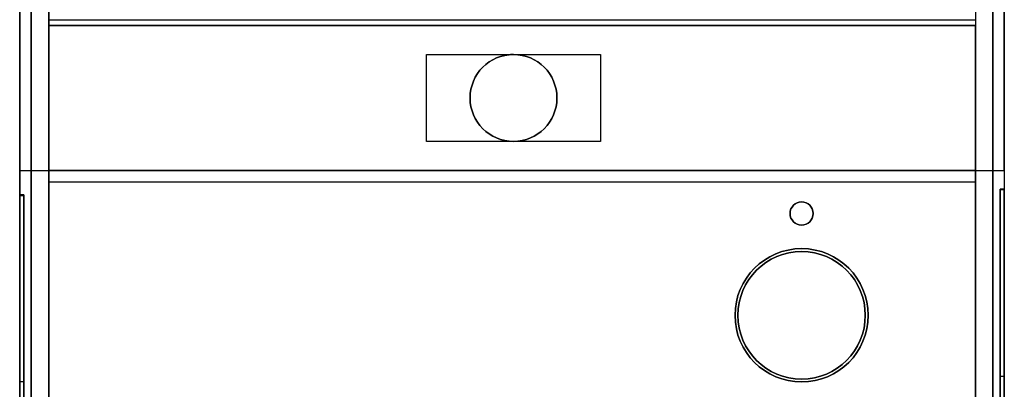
# Model space of a CAD drawing. Header units: millimetres. Extents: x -7023 to 53801, y 9849 to 33561.
# Tile 527 of 537: x 36427 to 36581, y 27152 to 27210. Entities that reach past the tile are written whole.
import ezdxf

# ---------------------------------------------------------------- set-up
doc = ezdxf.new("R2010")
doc.units = ezdxf.units.MM
doc.layers.get('0').update_dxf_attribs({"lineweight": 9})
doc.layers.add('IE_SKD', color=6, linetype='Continuous')

# ---------------------------------------------------------------- blocks, each defined once
blk = doc.blocks.new('AAT_KLIENT_PC')
at = {"extrusion": (0, 1, 0)}
for p, q in [((0, 0, 1845), (0, 2025, 1845)), ((0, 0, 1845), (0, 2025, 1845)), ((22.5, 2025, 1845), (22.5, 0, 1845)), ((22.5, 2025, 1845), (22.5, 0, 1845)), ((742.5, 2025, 1845), (742.5, 0, 1845)), ((742.5, 2025, 1845), (742.5, 0, 1845)), ((765, 2025, 1845), (765, 0, 1845)), ((765, 2025, 1845), (765, 0, 1845)), ((765, 2025, 1845), (765, 0, 1845)), ((765, 2025, 1845), (765, 0, 1845)), ((765, 2025), (765, 0)), ((765, 2025), (765, 0)), ((9, 9, 9), (9, 2016, 9)), ((9, 2016), (9, 9)), ((756, 9, 1845), (756, 2016, 1845)), ((756, 9, 1845), (756, 2016, 1845)), ((756, 9), (756, 2016)), ((756, 9), (756, 2016)), ((756, 2016, 9), (756, 9, 9)), ((756, 9), (756, 2016)), ((0, 2003.17, 2003.15), (0, 1269, 2025)), ((0, 2003.17, 2003.15), (0, 1269, 2025)), ((22.5, 1269, 2025), (22.5, 2003.17, 2003.15)), ((22.5, 1269, 2025), (22.5, 2003.17, 2003.15)), ((742.5, 2003.17, 2003.15), (742.5, 1269, 2025)), ((742.5, 2003.17, 2003.15), (742.5, 1269, 2025)), ((765, 1269, 2025), (765, 2003.17, 2003.15)), ((765, 1269, 2025), (765, 2003.17, 2003.15)), ((0, 49.5, 1845), (0, 1975.5, 1845)), ((0, 49.5, 1845), (0, 1975.5, 1845)), ((0, 1975.5), (0, 49.5)), ((0, 1975.5), (0, 49.5)), ((9, 1975.5, 1845), (9, 49.5, 1845)), ((9, 1975.5, 1845), (9, 49.5, 1845)), ((9, 49.5), (9, 1975.5)), ((9, 49.5), (9, 1975.5)), ((22.5, 1381.5, 1957.5), (742.5, 1381.5, 1957.5)), ((22.5, 1269, 1957.5), (22.5, 1381.5, 1957.5)), ((22.5, 1381.5, 1935), (22.5, 1269, 1935)), ((742.5, 1381.5, 1935), (22.5, 1381.5, 1935)), ((22.5, 1381.5, 1957.5), (22.5, 1381.5, 1935)), ((22.5, 1381.5, 1957.5), (742.5, 1381.5, 1957.5)), ((742.5, 1381.5, 1935), (22.5, 1381.5, 1935)), ((22.5, 1269, 1957.5), (22.5, 1381.5, 1957.5)), ((22.5, 1381.5, 1957.5), (22.5, 1381.5, 1935)), ((22.5, 1381.5, 1935), (22.5, 1269, 1935)), ((742.5, 1381.5, 1957.5), (742.5, 1269, 1957.5)), ((742.5, 1269, 1935), (742.5, 1381.5, 1935)), ((742.5, 1381.5, 1957.5), (742.5, 1381.5, 1935)), ((742.5, 1381.5, 1957.5), (742.5, 1381.5, 1935)), ((742.5, 1381.5, 1957.5), (742.5, 1269, 1957.5)), ((742.5, 1269, 1935), (742.5, 1381.5, 1935)), ((316.16, 1291.5, 1957.5), (316.16, 1359, 1957.5)), ((316.16, 1359, 1957.5), (383.66, 1359, 1957.5)), ((316.16, 1291.5, 1957.5), (316.16, 1359, 1957.5)), ((316.16, 1291.5, 1964.25), (316.16, 1359, 1964.25)), ((316.16, 1359, 1964.25), (316.16, 1359, 1957.5)), ((316.16, 1359, 1957.5), (383.66, 1359, 1957.5)), ((316.16, 1359, 1964.25), (316.16, 1359, 1957.5)), ((316.16, 1359, 1964.25), (383.66, 1359, 1964.25)), ((316.16, 1359, 1964.25), (383.66, 1359, 1964.25)), ((316.16, 1291.5, 1964.25), (316.16, 1359, 1964.25)), ((381.38, 1359, 1957.5), (383.63, 1359, 1957.5)), ((381.38, 1359, 1957.5), (381.38, 1359, 1963.35)), ((382.32, 1359, 1964.25), (382.68, 1359, 1964.25)), ((383.63, 1359, 1957.5), (383.63, 1359, 1963.35)), ((383.66, 1359, 1957.5), (451.16, 1359, 1957.5)), ((383.66, 1359, 1957.5), (451.16, 1359, 1957.5)), ((383.66, 1359, 1957.5), (383.66, 1359, 1964.25)), ((383.66, 1359, 1964.25), (451.16, 1359, 1964.25)), ((383.66, 1359, 1957.5), (383.66, 1359, 1964.25)), ((383.66, 1359, 1957.5), (383.66, 1359, 1964.25)), ((383.66, 1359, 1957.5), (383.66, 1359, 1964.25)), ((383.66, 1359, 1964.25), (451.16, 1359, 1964.25)), ((451.16, 1359, 1957.5), (451.16, 1291.5, 1957.5)), ((451.16, 1359, 1957.5), (451.16, 1291.5, 1957.5)), ((451.16, 1359, 1964.25), (451.16, 1359, 1957.5)), ((451.16, 1359, 1964.25), (451.16, 1291.5, 1964.25)), ((451.16, 1359, 1964.25), (451.16, 1359, 1957.5)), ((451.16, 1359, 1964.25), (451.16, 1291.5, 1964.25)), ((383.66, 1291.5, 1957.5), (316.16, 1291.5, 1957.5)), ((316.16, 1291.5, 1964.25), (316.16, 1291.5, 1957.5)), ((383.66, 1291.5, 1957.5), (316.16, 1291.5, 1957.5)), ((383.66, 1291.5, 1964.25), (316.16, 1291.5, 1964.25)), ((316.16, 1291.5, 1964.25), (316.16, 1291.5, 1957.5)), ((383.66, 1291.5, 1964.25), (316.16, 1291.5, 1964.25)), ((451.16, 1291.5, 1957.5), (383.66, 1291.5, 1957.5)), ((383.66, 1291.5, 1957.5), (383.66, 1291.5, 1964.25)), ((383.66, 1291.5, 1957.5), (383.66, 1291.5, 1964.25)), ((383.66, 1291.5, 1957.5), (383.66, 1291.5, 1964.25)), ((451.16, 1291.5, 1964.25), (383.66, 1291.5, 1964.25)), ((451.16, 1291.5, 1957.5), (383.66, 1291.5, 1957.5)), ((451.16, 1291.5, 1964.25), (383.66, 1291.5, 1964.25)), ((383.66, 1291.5, 1957.5), (383.66, 1291.5, 1964.25)), ((451.16, 1291.5, 1964.25), (451.16, 1291.5, 1957.5)), ((451.16, 1291.5, 1964.25), (451.16, 1291.5, 1957.5)), ((0, 0, 2025), (0, 1269, 2025)), ((0, 1269, 2025), (22.5, 1269, 2025)), ((0, 1269, 2025), (22.5, 1269, 2025)), ((0, 0, 2025), (0, 1269, 2025)), ((742.5, 1269, 2016), (22.5, 1269, 2016)), ((22.5, 1224, 1935), (22.5, 1269, 1935)), ((742.5, 1269, 1935), (22.5, 1269, 1935)), ((22.5, 1269, 2016), (22.5, 1269, 1935)), ((22.5, 1224, 1935), (22.5, 1269, 1935)), ((742.5, 1269, 2016), (22.5, 1269, 2016)), ((742.5, 1269, 1935), (22.5, 1269, 1935)), ((22.5, 1269, 2016), (22.5, 1269, 1935)), ((742.5, 1269, 1957.5), (22.5, 1269, 1957.5)), ((22.5, 1269, 1935), (742.5, 1269, 1935)), ((22.5, 1269, 1957.5), (22.5, 1269, 1935)), ((742.5, 1269, 1957.5), (22.5, 1269, 1957.5)), ((22.5, 1269, 1957.5), (22.5, 1269, 1935)), ((22.5, 1269, 1935), (742.5, 1269, 1935)), ((22.5, 0, 2025), (22.5, 1269, 2025)), ((22.5, 0, 2025), (22.5, 1269, 2025)), ((742.5, 1269, 2016), (742.5, 1269, 1935)), ((742.5, 1269, 2016), (742.5, 1269, 1935)), ((742.5, 1269, 2025), (765, 1269, 2025)), ((742.5, 1269, 2025), (765, 1269, 2025)), ((742.5, 1269, 1957.5), (742.5, 1269, 1935)), ((742.5, 1269, 1957.5), (742.5, 1269, 1935)), ((742.5, 0, 2025), (742.5, 1269, 2025)), ((742.5, 0, 2025), (742.5, 1269, 2025)), ((742.5, 1269, 1935), (742.5, 22.5, 1935)), ((742.5, 1269, 1935), (742.5, 22.5, 1935)), ((765, 1269, 2025), (765, 0, 2025)), ((765, 1269, 2025), (765, 0, 2025)), ((22.5, 1260, 2025), (742.5, 1260, 2025)), ((22.5, 1260, 2025), (742.5, 1260, 2025)), ((22.5, 1260, 2025), (22.5, 1224, 2025)), ((22.5, 1260, 2025), (22.5, 1224, 2025)), ((742.5, 22.5, 2025), (742.5, 1260, 2025)), ((742.5, 22.5, 2025), (742.5, 1260, 2025)), ((0, 1249.96, 922.22), (0, 1086.09, 868.59)), ((3.15, 1249.96, 922.22), (0, 1249.96, 922.22)), ((0, 1249.96, 922.22), (0, 1086.09, 868.59)), ((3.15, 1249.96, 922.5), (0, 1249.96, 922.5)), ((0, 1249.96, 447.6), (0, 1249.96, 922.5)), ((0, 1249.96, 447.6), (3.15, 1249.96, 447.6)), ((3.15, 1249.96, 922.5), (0, 1249.96, 922.5)), ((3.15, 1249.96, 922.22), (0, 1249.96, 922.22)), ((3.15, 1249.96, 922.5), (0, 1249.96, 922.5)), ((0, 1249.96, 922.5), (0, 1249.96, 1397.4)), ((3.15, 1249.96, 922.5), (0, 1249.96, 922.5)), ((0, 1249.96, 1397.4), (3.15, 1249.96, 1397.4)), ((0, 775.07, 447.6), (0, 1249.96, 447.6)), ((0, 1249.96, 447.6), (3.15, 1249.96, 447.6)), ((0, 1249.96, 1397.4), (0, 775.07, 1397.4)), ((0, 1249.96, 1397.4), (3.15, 1249.96, 1397.4)), ((0, 775.07, 447.6), (0, 1249.96, 447.6)), ((0, 1249.96, 447.6), (0, 1249.96, 922.5)), ((0, 1249.96, 922.5), (0, 1249.96, 1397.4)), ((0, 1249.96, 1397.4), (0, 775.07, 1397.4)), ((0, 922.22, 799.14), (0, 1249.41, 906.21)), ((0, 1249.41, 906.21), (3.15, 1249.41, 906.21)), ((0, 922.22, 799.14), (0, 1249.41, 906.21)), ((0, 1249.41, 906.21), (3.15, 1249.41, 906.21)), ((3.15, 1249.96, 922.22), (3.15, 1086.09, 868.59)), ((3.15, 1249.96, 922.5), (3.15, 1249.96, 447.6)), ((3.15, 775.07, 1397.4), (3.15, 1249.96, 1397.4)), ((3.15, 1249.96, 1397.4), (3.15, 1249.96, 922.5)), ((3.15, 1249.96, 922.5), (3.15, 1249.96, 447.6)), ((3.15, 1249.96, 447.6), (3.15, 775.07, 447.6)), ((3.15, 1249.96, 922.22), (3.15, 1086.09, 868.59)), ((3.15, 1249.96, 1397.4), (3.15, 1249.96, 922.5)), ((3.15, 1249.96, 447.6), (3.15, 775.07, 447.6)), ((3.15, 775.07, 1397.4), (3.15, 1249.96, 1397.4)), ((3.15, 1249.41, 906.21), (3.15, 922.22, 799.14)), ((3.15, 1249.41, 906.21), (3.15, 922.22, 799.14)), ((761.84, 1254.46, 922.79), (765, 1254.46, 922.79)), ((761.84, 1254.46, 922.79), (761.84, 1090.58, 976.42)), ((761.84, 1254.46, 922.79), (765, 1254.46, 922.79)), ((761.84, 1254.46, 922.51), (765, 1254.46, 922.51)), ((765, 1254.46, 1397.41), (761.84, 1254.46, 1397.41)), ((761.84, 1254.46, 922.51), (761.84, 1254.46, 1397.41)), ((761.84, 1254.46, 922.51), (765, 1254.46, 922.51)), ((761.84, 1254.46, 922.51), (765, 1254.46, 922.51)), ((761.84, 779.56, 447.61), (761.84, 1254.46, 447.61)), ((761.84, 1254.46, 447.61), (761.84, 1254.46, 922.51)), ((761.84, 1254.46, 922.51), (761.84, 1254.46, 1397.41)), ((761.84, 1254.46, 1397.41), (761.84, 779.56, 1397.41)), ((761.84, 1254.46, 922.79), (761.84, 1090.58, 976.42)), ((761.84, 1254.46, 922.51), (765, 1254.46, 922.51)), ((761.84, 1254.46, 447.61), (761.84, 1254.46, 922.51)), ((765, 1254.46, 447.61), (761.84, 1254.46, 447.61)), ((761.84, 1254.46, 1397.41), (761.84, 779.56, 1397.41)), ((765, 1254.46, 1397.41), (761.84, 1254.46, 1397.41)), ((765, 1254.46, 447.61), (761.84, 1254.46, 447.61)), ((761.84, 779.56, 447.61), (761.84, 1254.46, 447.61)), ((761.84, 1253.9, 938.8), (761.84, 926.71, 1045.87)), ((765, 1253.9, 938.8), (761.84, 1253.9, 938.8)), ((765, 1253.9, 938.8), (761.84, 1253.9, 938.8)), ((761.84, 1253.9, 938.8), (761.84, 926.71, 1045.87)), ((765, 1254.46, 922.79), (765, 1090.58, 976.42)), ((765, 1254.46, 922.79), (765, 1090.58, 976.42)), ((765, 1254.46, 1397.41), (765, 1254.46, 922.51)), ((765, 1254.46, 922.51), (765, 1254.46, 447.61)), ((765, 779.56, 1397.41), (765, 1254.46, 1397.41)), ((765, 1254.46, 447.61), (765, 779.56, 447.61)), ((765, 779.56, 1397.41), (765, 1254.46, 1397.41)), ((765, 1254.46, 1397.41), (765, 1254.46, 922.51)), ((765, 1254.46, 922.51), (765, 1254.46, 447.61)), ((765, 1254.46, 447.61), (765, 779.56, 447.61)), ((765, 926.71, 1045.87), (765, 1253.9, 938.8)), ((765, 926.71, 1045.87), (765, 1253.9, 938.8)), ((22.5, 1224, 1935), (22.5, 1224, 2025)), ((22.5, 1224, 1935), (22.5, 1224, 2025)), ((22.5, 1201.5, 1957.5), (22.5, 1224, 1957.5)), ((22.5, 1224, 1957.5), (22.5, 1224, 1935)), ((22.5, 1224, 1935), (22.5, 1201.5, 1935)), ((22.5, 1224, 1935), (22.5, 1201.5, 1935)), ((22.5, 1201.5, 1957.5), (22.5, 1224, 1957.5)), ((22.5, 1224, 1957.5), (22.5, 1224, 1935)), ((22.5, 1201.5, 1935), (22.5, 1201.5, 1957.5)), ((22.5, 1201.5, 1935), (22.5, 1201.5, 1957.5)), ((22.5, 1188, 1957.5), (22.5, 1188, 1935)), ((22.5, 1143, 1957.5), (22.5, 1188, 1957.5)), ((22.5, 1188, 1957.5), (22.5, 1188, 1935)), ((22.5, 1188, 1935), (22.5, 1143, 1935)), ((22.5, 1188, 1935), (22.5, 1143, 1935)), ((22.5, 1143, 1957.5), (22.5, 1188, 1957.5)), ((22.5, 1143, 1935), (22.5, 1143, 1957.5)), ((22.5, 1143, 1935), (22.5, 1143, 1957.5)), ((22.5, 1120.5, 1957.5), (22.5, 1120.5, 1935)), ((22.5, 1120.5, 1957.5), (22.5, 1120.5, 1935)), ((22.5, 1120.5, 1935), (22.5, 1089, 1935)), ((22.5, 1089, 1957.5), (22.5, 1120.5, 1957.5)), ((22.5, 1120.5, 1935), (22.5, 1089, 1935)), ((22.5, 1089, 1957.5), (22.5, 1120.5, 1957.5)), ((761.84, 1109.31, 839.13), (761.84, 781.56, 946.38)), ((761.84, 1109.31, 839.13), (765, 1109.31, 839.13)), ((761.84, 1109.31, 839.13), (765, 1109.31, 839.13)), ((761.84, 1109.31, 839.13), (761.84, 1109.31, 728.32)), ((761.84, 1109.31, 728.32), (765, 1109.31, 728.32)), ((761.84, 1109.31, 728.32), (765, 1109.31, 728.32)), ((761.84, 1109.31, 728.32), (761.84, 935.18, 785.3)), ((761.84, 1109.31, 728.32), (761.84, 935.18, 785.3)), ((761.84, 1109.31, 839.13), (761.84, 1109.31, 728.32)), ((761.84, 1109.31, 839.13), (761.84, 781.56, 946.38)), ((765, 781.56, 946.38), (765, 1109.31, 839.13)), ((765, 1109.31, 839.13), (765, 1109.31, 728.32)), ((765, 1109.31, 728.32), (765, 935.18, 785.3)), ((765, 781.56, 946.38), (765, 1109.31, 839.13)), ((765, 1109.31, 839.13), (765, 1109.31, 728.32)), ((765, 1109.31, 728.32), (765, 935.18, 785.3)), ((0, 777.07, 898.63), (0, 1104.82, 1005.88)), ((0, 1104.82, 1005.88), (0, 1104.82, 1116.69)), ((0, 1104.82, 1116.69), (0, 930.69, 1059.71)), ((0, 777.07, 898.63), (0, 1104.82, 1005.88)), ((3.15, 1104.82, 1005.88), (0, 1104.82, 1005.88)), ((0, 1104.82, 1005.88), (0, 1104.82, 1116.69)), ((3.15, 1104.82, 1005.88), (0, 1104.82, 1005.88)), ((3.15, 1104.82, 1116.69), (0, 1104.82, 1116.69)), ((0, 1104.82, 1116.69), (0, 930.69, 1059.71)), ((3.15, 1104.82, 1116.69), (0, 1104.82, 1116.69)), ((3.15, 1104.82, 1005.88), (3.15, 777.07, 898.63)), ((3.15, 1104.82, 1005.88), (3.15, 1104.82, 1116.69)), ((3.15, 1104.82, 1116.69), (3.15, 930.69, 1059.71)), ((3.15, 1104.82, 1116.69), (3.15, 930.69, 1059.71)), ((3.15, 1104.82, 1005.88), (3.15, 1104.82, 1116.69)), ((3.15, 1104.82, 1005.88), (3.15, 777.07, 898.63))]:
    blk.add_line(p, q, dxfattribs=at)
for p, q in [((0, 1980), (0, 54)), ((22.5, 1386, 1935), (742.5, 1386, 1935)), ((742.5, 1386, 1935), (742.5, 1273.5, 1935)), ((22.5, 1269, 1935), (742.5, 1269, 1935))]:
    blk.add_line(p, q)
at = {"extrusion": (0, 0, -1)}
for centre, radius in [((-607.5, 1235.54, -2025), 9), ((-607.5, 1235.54, -2016), 9), ((-607.5, 1235.54, -2025), 9), ((-607.5, 1235.54, -2016), 9), ((-607.5, 1235.54, -2016), 9), ((-607.5, 1235.54, -2016), 9), ((-607.5, 1156.5, -2025), 51.75), ((-607.5, 1156.5, -2025), 51.75), ((-607.5, 1156.5, -2002.5), 49.5), ((-607.5, 1156.5, -2002.5), 49.5)]:
    blk.add_circle(centre, radius, dxfattribs=at)
for centre, radius in [((607.5, 1235.54, 2025), 9), ((607.5, 1235.54, 2025), 9), ((607.5, 1156.5, 1935), 51.75), ((607.5, 1156.5, 1935), 51.75), ((607.5, 1156.5, 2025), 49.5), ((607.5, 1156.5, 2025), 49.5)]:
    blk.add_circle(centre, radius)
for start, end in [(90, 270), (90, 270), (270, 90), (270, 90)]:
    blk.add_arc((383.66, 1325.25, 1957.5), 33.75, start, end)
for start, end in [(270, 90), (270, 90), (90, 270), (90, 270)]:
    blk.add_arc((-383.66, 1325.25, -1964.25), 33.75, start, end, dxfattribs=at)
at = {"extrusion": (1, 0, 0)}
blk.add_arc((1260, 2016, 22.5), 9, 0, 90, dxfattribs=at)
blk.add_arc((1260, 2016, 22.5), 9, 0, 90, dxfattribs=at)
at = {"extrusion": (-1, 0, 0)}
blk.add_arc((-1260, 2016, -742.5), 9, 90, 180, dxfattribs=at)
blk.add_arc((-1260, 2016, -742.5), 9, 90, 180, dxfattribs=at)
at = {"extrusion": (-1, 0, -1.83697e-16)}
for centre, start, end in [((-1012.52, 922.5), 0, 180), ((-1012.52, 922.5), 180, 180.06787), ((-1012.52, 922.5), 0, 180), ((-1012.52, 922.5), 180, 180.06787), ((-1012.52, 922.5), 183.93487, 0), ((-1012.52, 922.5), 183.93487, 0), ((-1012.52, 922.5, -3.15), 0, 180), ((-1012.52, 922.5, -3.15), 180, 180.06787), ((-1012.52, 922.5, -3.15), 0, 180), ((-1012.52, 922.5, -3.15), 180, 180.06787), ((-1012.52, 922.5, -3.15), 183.93487, 0), ((-1012.52, 922.5, -3.15), 183.93487, 0)]:
    blk.add_arc(centre, 237.45, start, end, dxfattribs=at)
at = {"extrusion": (1, 0, 3.06162e-16)}
for centre, start, end in [((1017.01, 922.51, 761.84), 0, 0.06787), ((1017.01, 922.51, 761.84), 180, 0), ((1017.01, 922.51, 761.84), 180, 0), ((1017.01, 922.51, 761.84), 0, 0.06787), ((1017.01, 922.51, 761.84), 3.93487, 180), ((1017.01, 922.51, 761.84), 3.93487, 180), ((1017.01, 922.51, 765), 180, 0), ((1017.01, 922.51, 765), 0, 0.06787), ((1017.01, 922.51, 765), 0, 0.06787), ((1017.01, 922.51, 765), 180, 0), ((1017.01, 922.51, 765), 3.93487, 180), ((1017.01, 922.51, 765), 3.93487, 180)]:
    blk.add_arc(centre, 237.45, start, end, dxfattribs=at)
at = {"extrusion": (0, -1, 0)}
for centre, major_axis, start_param, end_param in [((382.32, 1359, 1963.35), (-0.947, 0), -1.570796, 0), ((382.68, 1359, 1963.35), (0.947, 0), 0, 1.570796)]:
    blk.add_ellipse(centre, major_axis=major_axis, ratio=0.950406, start_param=start_param, end_param=end_param, dxfattribs=at)

msp = doc.modelspace()

# ---------------------------------------------------------------- block references
at = {"layer": 'IE_SKD', "xscale": 0.2009688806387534, "yscale": 0.2009688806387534, "zscale": 0.2009688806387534}
msp.add_blockref('AAT_KLIENT_PC', (36426.77, 26931.38, -200.02), dxfattribs=at)

doc.saveas('drawing.dxf')
